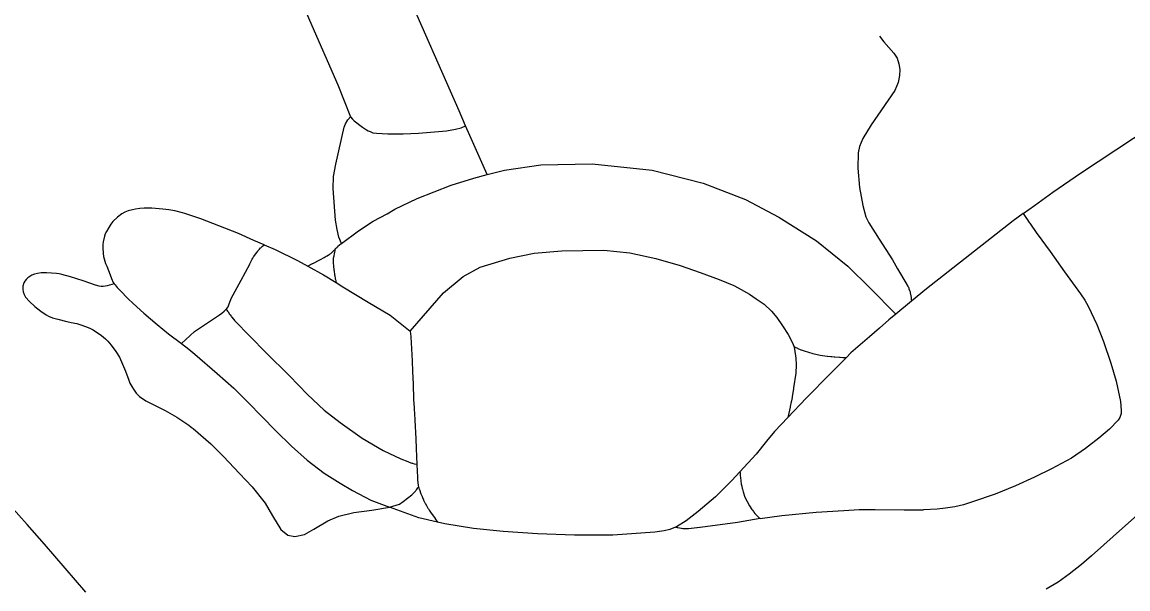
# Model space of a CAD drawing. Extents: x -19 to 366, y -4 to 359.
# Drawn here: x 153.543 to 154.044, y 193.126 to 193.383 of the extents above; entities that cross this region are included whole.
import ezdxf

# ---------------------------------------------------------------- set-up
doc = ezdxf.new("R2010")
doc.units = 0
doc.layers.add('R_Striping', color=7, linetype='Continuous')
doc.layers.add('Sheet Fence', color=7, linetype='Continuous')

msp = doc.modelspace()

# ---------------------------------------------------------------- linework, layer by layer
at = {"layer": 'R_Striping'}
for points in [[(153.74379, 193.33553), (153.74086, 193.34226), (153.71628, 193.39835), (153.71422, 193.40324), (153.71304, 193.40449), (153.71222, 193.40523), (153.71107, 193.40562), (153.70946, 193.40567), (153.70738, 193.4053), (153.67792, 193.39255), (153.67062, 193.38898)], [(153.67062, 193.38898), (153.6731, 193.38338), (153.68589, 193.35415), (153.69166, 193.33958)], [(153.93154, 193.37609), (153.93349, 193.37363), (153.93793, 193.36844), (153.93947, 193.36612), (153.94028, 193.36366), (153.94074, 193.36107), (153.9406, 193.35839), (153.93999, 193.35521), (153.93842, 193.35147), (153.92777, 193.33594), (153.92391, 193.32979), (153.92241, 193.32614), (153.92183, 193.32327), (153.92166, 193.31625), (153.92249, 193.30763), (153.92387, 193.29933), (153.9253, 193.2943), (153.92664, 193.29151), (153.93131, 193.28418), (153.93733, 193.27471), (153.9397, 193.27071)], [(153.6875, 193.28221), (153.68633, 193.285), (153.68558, 193.28848), (153.68486, 193.29273), (153.68384, 193.3071), (153.68392, 193.31247), (153.68503, 193.31818), (153.68881, 193.33497), (153.68936, 193.33647), (153.69044, 193.3382), (153.69166, 193.33958)], [(153.69166, 193.33958), (153.69254, 193.33849), (153.69325, 193.33772), (153.69703, 193.33495), (153.69884, 193.33366), (153.69962, 193.33319), (153.7005, 193.33289), (153.70182, 193.33241), (153.70337, 193.33216), (153.70854, 193.33191), (153.71545, 193.33188), (153.72253, 193.33215), (153.73523, 193.33332), (153.73922, 193.33399), (153.74175, 193.33463), (153.74379, 193.33553)], [(153.75366, 193.3134), (153.74567, 193.33113), (153.74379, 193.33553)], [(154.00172, 193.29944), (154.01013, 193.30549), (154.02262, 193.31404), (154.05469, 193.33519)], [(153.75366, 193.3134), (153.76149, 193.31539), (153.77788, 193.31788), (153.80124, 193.31829), (153.82844, 193.31543), (153.85152, 193.30946), (153.87078, 193.30212), (153.8858, 193.29407), (153.90287, 193.28334), (153.91716, 193.27184), (153.92731, 193.26188), (153.93885, 193.25009)], [(153.6875, 193.28221), (153.69522, 193.28794), (153.70198, 193.29224), (153.7082, 193.29562), (153.71178, 193.29773), (153.7219, 193.3025), (153.7373, 193.30858), (153.74755, 193.31184), (153.75366, 193.3134)], [(153.65247, 193.28156), (153.64776, 193.2836), (153.64078, 193.28673), (153.63186, 193.29025), (153.62374, 193.29342), (153.61652, 193.29575), (153.61549, 193.29601), (153.61194, 193.29691), (153.60927, 193.29749), (153.6066, 193.29778), (153.60162, 193.29815), (153.59814, 193.29818), (153.59608, 193.29803), (153.59412, 193.29773), (153.59276, 193.29747), (153.59085, 193.29697), (153.58936, 193.2964), (153.58798, 193.29561), (153.58597, 193.29414), (153.58394, 193.2922), (153.58294, 193.29096), (153.58199, 193.28944), (153.58095, 193.28761), (153.58046, 193.28657), (153.58012, 193.28546), (153.57946, 193.28286), (153.57935, 193.2817), (153.5793, 193.28013), (153.57945, 193.27767), (153.57965, 193.27634), (153.58058, 193.27311), (153.58107, 193.27182), (153.58272, 193.26795), (153.58325, 193.26628), (153.58401, 193.26453), (153.58448, 193.26391)], [(153.99666, 193.2958), (154.00172, 193.29944)], [(153.99666, 193.2958), (153.9921, 193.29251), (153.95276, 193.26169), (153.94594, 193.25601)], [(153.99666, 193.2958), (153.99813, 193.29357), (153.99823, 193.29341), (153.99939, 193.29168), (153.99961, 193.29137), (154.00286, 193.28671), (154.00298, 193.28655), (154.00886, 193.27855), (154.01541, 193.26936), (154.02257, 193.25936), (154.02467, 193.25644), (154.02608, 193.25376), (154.02998, 193.24541), (154.03307, 193.23771), (154.03644, 193.22799), (154.03884, 193.21983), (154.04078, 193.21047), (154.04109, 193.20647), (154.04108, 193.20514), (154.04048, 193.20327), (154.03973, 193.20211), (154.03578, 193.19796), (154.031, 193.19384), (154.02489, 193.18923), (154.01853, 193.18489), (154.00948, 193.18001), (154.00171, 193.17623), (153.99316, 193.17235), (153.98389, 193.1686), (153.97374, 193.16498), (153.96961, 193.16373), (153.96559, 193.16284), (153.96139, 193.16224), (153.95766, 193.1618), (153.95152, 193.1614)], [(153.63527, 193.25242), (153.63559, 193.25274), (153.63611, 193.25346), (153.63651, 193.25433), (153.63756, 193.25727), (153.64205, 193.26561), (153.64598, 193.27273), (153.64605, 193.2729), (153.64658, 193.27413), (153.64674, 193.27447), (153.64689, 193.27481), (153.64707, 193.27514), (153.64727, 193.27546), (153.64768, 193.2761), (153.6478, 193.27626), (153.64897, 193.27797), (153.64909, 193.27813), (153.64954, 193.27873), (153.6498, 193.27902), (153.65016, 193.27945), (153.6503, 193.27959), (153.65083, 193.28014), (153.65097, 193.28027), (153.65122, 193.28053), (153.65166, 193.2809), (153.6518, 193.28102), (153.65247, 193.28156)], [(153.65247, 193.28156), (153.65746, 193.27939), (153.66765, 193.27441), (153.67225, 193.27191)], [(153.6875, 193.28221), (153.68736, 193.28208), (153.68596, 193.2808), (153.68568, 193.28054), (153.68474, 193.27961), (153.6846, 193.27946)], [(153.6846, 193.27946), (153.68435, 193.27921), (153.68407, 193.27894), (153.68379, 193.27868), (153.68266, 193.27766), (153.68252, 193.27753), (153.68225, 193.27729), (153.68195, 193.27706), (153.68162, 193.27685), (153.68099, 193.27645), (153.68064, 193.27626), (153.67967, 193.27571), (153.6795, 193.27562), (153.67782, 193.27474), (153.67764, 193.27466), (153.67444, 193.27301), (153.67428, 193.27293), (153.67225, 193.27191)], [(153.6846, 193.27946), (153.68454, 193.27911), (153.68431, 193.27799), (153.68429, 193.2778), (153.68401, 193.27631), (153.68396, 193.27612), (153.68384, 193.27537), (153.68381, 193.275), (153.68375, 193.27463), (153.68371, 193.27425), (153.68372, 193.27387), (153.68374, 193.2733), (153.68375, 193.27311), (153.68385, 193.27216), (153.68388, 193.27198), (153.68412, 193.2701), (153.68415, 193.26991), (153.68445, 193.26785), (153.68448, 193.26766), (153.68474, 193.26616), (153.68479, 193.26579), (153.68493, 193.26524), (153.68498, 193.26506), (153.68514, 193.26447)], [(153.7187, 193.24247), (153.73383, 193.25978), (153.74273, 193.26721), (153.75037, 193.27138), (153.76386, 193.27559), (153.77484, 193.27775), (153.78743, 193.2789), (153.80644, 193.27908), (153.81822, 193.27797), (153.83007, 193.2754), (153.84113, 193.27215), (153.85017, 193.26904), (153.85873, 193.26579), (153.86544, 193.26313), (153.86748, 193.26204), (153.87255, 193.25913), (153.87559, 193.25705), (153.87926, 193.25463), (153.88258, 193.25154), (153.88494, 193.24868), (153.88756, 193.24481), (153.8901, 193.24086), (153.89171, 193.23775), (153.89241, 193.23631), (153.89262, 193.23556)], [(153.67225, 193.27191), (153.67945, 193.268), (153.68514, 193.26447)], [(153.58448, 193.26391), (153.58131, 193.26305), (153.57945, 193.26267), (153.57857, 193.26268), (153.57762, 193.26287), (153.57595, 193.26332), (153.57035, 193.2652), (153.56463, 193.267), (153.56079, 193.26811), (153.55948, 193.26845), (153.55829, 193.2686), (153.55385, 193.26884), (153.55134, 193.2688), (153.54967, 193.26856), (153.54828, 193.26821), (153.5472, 193.26781), (153.54583, 193.26698), (153.54525, 193.26655), (153.54454, 193.26592), (153.54397, 193.26511), (153.54354, 193.26428), (153.54309, 193.26284), (153.54308, 193.26152), (153.54326, 193.26031), (153.5437, 193.25904), (153.5443, 193.25787), (153.54602, 193.25581), (153.54855, 193.25354), (153.55115, 193.25145), (153.55359, 193.24979), (153.55475, 193.24915), (153.55645, 193.24851), (153.55891, 193.24781), (153.56294, 193.2468), (153.56504, 193.24636), (153.56747, 193.24583), (153.5694, 193.24529), (153.57146, 193.24461), (153.5735, 193.24373), (153.57497, 193.24303), (153.57878, 193.24052), (153.58054, 193.23893), (153.58156, 193.23784), (153.58313, 193.23609), (153.5853, 193.23326), (153.58685, 193.23071), (153.58955, 193.22424), (153.59107, 193.22017), (153.59161, 193.21881), (153.59243, 193.2173), (153.59323, 193.21606), (153.59449, 193.21437), (153.59512, 193.21364), (153.59602, 193.21285), (153.59888, 193.21085), (153.60249, 193.20908), (153.60754, 193.20651), (153.61289, 193.20341), (153.6183, 193.19974), (153.61942, 193.1989), (153.62026, 193.19828), (153.62826, 193.19131), (153.63398, 193.18553), (153.64129, 193.17797), (153.64706, 193.17186), (153.65287, 193.16444), (153.65628, 193.15873), (153.66003, 193.15246), (153.66327, 193.14994), (153.66644, 193.14932), (153.67084, 193.15027), (153.67499, 193.15263), (153.68129, 193.15648), (153.68634, 193.15862), (153.69319, 193.16019), (153.7013, 193.16133), (153.70934, 193.16269)], [(153.9397, 193.27071), (153.94386, 193.26363), (153.94394, 193.26347), (153.94431, 193.2628), (153.94441, 193.26263), (153.94459, 193.2623), (153.94474, 193.26196), (153.94487, 193.26161), (153.94513, 193.26089), (153.94518, 193.26071), (153.94539, 193.25997), (153.94542, 193.25979), (153.94561, 193.25905), (153.94567, 193.25868), (153.94573, 193.2583), (153.94579, 193.25793), (153.94586, 193.25698), (153.94589, 193.25679), (153.94594, 193.25601)], [(153.58448, 193.26391), (153.58485, 193.2634), (153.58585, 193.26224), (153.58713, 193.26091), (153.59082, 193.25711), (153.59304, 193.25497), (153.59795, 193.25051), (153.60391, 193.24547), (153.60917, 193.24127), (153.61501, 193.23677)], [(153.68514, 193.26447), (153.68818, 193.26258), (153.6996, 193.25552), (153.70965, 193.24961), (153.7187, 193.24247)], [(153.62096, 193.24229), (153.62672, 193.24622), (153.63225, 193.24977), (153.63329, 193.25062), (153.63428, 193.25143), (153.63527, 193.25242)], [(153.63527, 193.25242), (153.63544, 193.25216), (153.63599, 193.25138), (153.63611, 193.25122), (153.63683, 193.25012), (153.63705, 193.24981), (153.6375, 193.2492), (153.63774, 193.2489), (153.63858, 193.24788), (153.6387, 193.24774), (153.63907, 193.2473), (153.65331, 193.23273), (153.66403, 193.22212), (153.67216, 193.21378), (153.67974, 193.20659), (153.68688, 193.20097), (153.69685, 193.19388), (153.70646, 193.18838), (153.71446, 193.18455), (153.71763, 193.18327), (153.71798, 193.18313), (153.71906, 193.18275), (153.71942, 193.18263), (153.71978, 193.18252), (153.72052, 193.18234), (153.72071, 193.1823), (153.72174, 193.18207)], [(153.94594, 193.25601), (153.93885, 193.25009)], [(153.93885, 193.25009), (153.93573, 193.24749), (153.93153, 193.24382)], [(153.62096, 193.24229), (153.61501, 193.23677)], [(153.7187, 193.24247), (153.71896, 193.24), (153.71897, 193.23982), (153.71955, 193.22903), (153.71958, 193.22865), (153.71978, 193.22448), (153.71979, 193.22411), (153.72001, 193.21842), (153.72001, 193.21823), (153.72025, 193.21179), (153.72026, 193.21142), (153.72045, 193.20763), (153.72046, 193.20725), (153.72075, 193.20233), (153.72076, 193.20214), (153.72125, 193.19363), (153.72128, 193.19325), (153.72147, 193.18947), (153.72148, 193.18909), (153.7216, 193.18568), (153.72161, 193.18549), (153.72174, 193.18207)], [(153.93153, 193.24382), (153.92693, 193.23979), (153.91848, 193.23254), (153.91634, 193.2304)], [(153.61501, 193.23677), (153.61836, 193.23421), (153.621, 193.23204), (153.63121, 193.22329), (153.63878, 193.21654), (153.64518, 193.21012), (153.65143, 193.20369), (153.65783, 193.1973), (153.66484, 193.19028), (153.67197, 193.18394), (153.67965, 193.17812), (153.68687, 193.17352), (153.69253, 193.17014), (153.70086, 193.16579), (153.70934, 193.16269)], [(153.89262, 193.23556), (153.89302, 193.2342), (153.89359, 193.23024), (153.89375, 193.22709), (153.89353, 193.22343), (153.89257, 193.21679), (153.89253, 193.2166), (153.89251, 193.21641), (153.89189, 193.21267), (153.89183, 193.2123), (153.89154, 193.21081), (153.89146, 193.21044), (153.891, 193.20821), (153.89096, 193.20803), (153.88994, 193.20329)], [(153.89262, 193.23556), (153.89294, 193.23537), (153.89327, 193.23519), (153.89428, 193.23466), (153.89445, 193.23458), (153.89479, 193.23442), (153.89515, 193.23427), (153.89587, 193.234), (153.89604, 193.23394), (153.89728, 193.23351), (153.90122, 193.2323), (153.90461, 193.23147), (153.90775, 193.23111), (153.90794, 193.23108), (153.90944, 193.23091), (153.90982, 193.23087), (153.91093, 193.23077), (153.91131, 193.23074), (153.9134, 193.2306), (153.91359, 193.23059), (153.91492, 193.23052), (153.91511, 193.23052), (153.91587, 193.2305), (153.91634, 193.2304)], [(153.91634, 193.2304), (153.90926, 193.22328), (153.89823, 193.21207), (153.88994, 193.20329)], [(153.88994, 193.20329), (153.88388, 193.19687), (153.88032, 193.19253)], [(153.88032, 193.19253), (153.87556, 193.18672), (153.86818, 193.17863)], [(153.72174, 193.18207), (153.72175, 193.1817), (153.72184, 193.17924), (153.72185, 193.17905), (153.72196, 193.17601), (153.72197, 193.17581), (153.72202, 193.17506), (153.72205, 193.17468), (153.72212, 193.17393), (153.72218, 193.17355), (153.7223, 193.17281), (153.72238, 193.17244), (153.7224, 193.1718)], [(153.86818, 193.17863), (153.8646, 193.17473), (153.86423, 193.17438), (153.8571, 193.16739), (153.84929, 193.16074), (153.84381, 193.15649), (153.83951, 193.15376), (153.83906, 193.15359)], [(153.86818, 193.17863), (153.86829, 193.17813), (153.86832, 193.17776), (153.86836, 193.17738), (153.86837, 193.17719), (153.8686, 193.17473), (153.86866, 193.17436), (153.86881, 193.17323), (153.86884, 193.17305), (153.86901, 193.17211), (153.86904, 193.17193), (153.86921, 193.17118), (153.86931, 193.17082), (153.86971, 193.16955), (153.87046, 193.16717), (153.8725, 193.1633), (153.87366, 193.16156), (153.87386, 193.16125), (153.87431, 193.16064), (153.87455, 193.16035), (153.87504, 193.15978), (153.87519, 193.15964), (153.87627, 193.15845), (153.87641, 193.15832), (153.8768, 193.15791), (153.87707, 193.15766), (153.87741, 193.15747)], [(153.70934, 193.16269), (153.71234, 193.16353), (153.7138, 193.16406), (153.71549, 193.16517), (153.71942, 193.16827), (153.71956, 193.16841), (153.72051, 193.16934), (153.72078, 193.16961), (153.72103, 193.16989), (153.72126, 193.17019), (153.72149, 193.17049), (153.72215, 193.17143), (153.72226, 193.17158), (153.7224, 193.1718)], [(153.7224, 193.1718), (153.7226, 193.17152), (153.72265, 193.17134), (153.72281, 193.17079), (153.72286, 193.1706), (153.72315, 193.1697), (153.72322, 193.16952), (153.72356, 193.16863), (153.72363, 193.16845), (153.72407, 193.16741), (153.72422, 193.16706), (153.72468, 193.16603), (153.72478, 193.16585), (153.72536, 193.16467), (153.72546, 193.1645), (153.72609, 193.16332), (153.72619, 193.16316), (153.72674, 193.16217), (153.72693, 193.16184), (153.72733, 193.1612), (153.72753, 193.16089), (153.72818, 193.15995), (153.7283, 193.1598), (153.72998, 193.1575), (153.73008, 193.15734), (153.73114, 193.15581)], [(153.57163, 193.12405), (153.55294, 193.14583), (153.54502, 193.15472), (153.53742, 193.16321)], [(153.73114, 193.15581), (153.7226, 193.15785), (153.70934, 193.16269)], [(153.87741, 193.15747), (153.88727, 193.15889), (153.90279, 193.16029), (153.91533, 193.16119), (153.92231, 193.16156), (153.92951, 193.16157), (153.94264, 193.16136), (153.95123, 193.16138), (153.95152, 193.1614)], [(154.05095, 193.16125), (154.04308, 193.15427), (154.02762, 193.14062), (154.02307, 193.13664), (154.01754, 193.13226), (154.01244, 193.12867), (154.00711, 193.12544)], [(153.87741, 193.15747), (153.86716, 193.15573), (153.8502, 193.15343), (153.85001, 193.15341), (153.84888, 193.15328), (153.84869, 193.15325), (153.84624, 193.15295), (153.84605, 193.15292), (153.84491, 193.15281), (153.84456, 193.15279), (153.8438, 193.15275), (153.84342, 193.15274), (153.84304, 193.15274), (153.84266, 193.15277), (153.84228, 193.15281), (153.84174, 193.1529), (153.84155, 193.15294), (153.84005, 193.15325), (153.83985, 193.15328), (153.8395, 193.15336), (153.83931, 193.15341), (153.83906, 193.15359)], [(153.83906, 193.15359), (153.83644, 193.15253), (153.83379, 193.15188), (153.82966, 193.15132), (153.81052, 193.14992), (153.79325, 193.14991), (153.77637, 193.15058), (153.76078, 193.15163), (153.74733, 193.15298), (153.73436, 193.15504), (153.73114, 193.15581)]]:
    msp.add_lwpolyline(points, dxfattribs=at)
at = {"layer": 'Sheet Fence'}
for points in [[(156.50946, 189.3937), (156.44759, 191.65634), (156.2114, 200.27623), (155.97446, 208.89626), (155.73678, 217.51643), (155.49836, 226.13674), (155.2592, 234.75719), (155.01929, 243.37778), (154.77865, 251.9985), (154.53727, 260.61937), (154.29515, 269.24038), (154.0523, 277.86152), (153.80871, 286.48281), (153.56438, 295.10424), (153.31933, 303.72581), (153.07354, 312.34752), (152.82702, 320.96938), (152.57978, 329.59137), (152.3318, 338.21351), (152.0831, 346.83579)], [(154.11585, 1.87092), (153.9063, 10.48743), (153.69602, 19.10409), (153.48501, 27.72087), (153.27327, 36.3378), (153.0608, 44.95486), (152.84759, 53.57206), (152.63366, 62.1894), (152.419, 70.80688), (152.20362, 79.42449), (151.98751, 88.04225), (151.77068, 96.66014), (151.55312, 105.27817), (151.33484, 113.89634), (151.11584, 122.51465), (150.89612, 131.13311), (150.67568, 139.7517), (150.45452, 148.37043), (150.23264, 156.98931), (150.01005, 165.60832), (149.78674, 174.22748), (149.56272, 182.84677), (149.33799, 191.46621), (149.11254, 200.0858), (148.88638, 208.70552), (148.65952, 217.32539), (148.43194, 225.9454), (148.20366, 234.56555), (147.97466, 243.18584), (147.74497, 251.80628), (147.51457, 260.42687), (147.28346, 269.04759), (147.05165, 277.66846), (146.81914, 286.28948), (146.58593, 294.91064), (146.35202, 303.53194), (146.11742, 312.15339), (145.88211, 320.77499), (145.64611, 329.39673), (145.40941, 338.01861), (145.17202, 346.64065)], [(0, 189.51617), (7.11214, 189.52059), (14.22427, 189.53386), (21.33637, 189.55597), (28.44845, 189.58693), (35.56048, 189.62672), (42.67245, 189.67537), (49.78436, 189.73285), (56.89619, 189.79918), (64.00793, 189.87436), (71.11958, 189.95838), (78.23111, 190.05124), (85.34253, 190.15294), (92.45381, 190.26349), (99.56495, 190.38288), (106.67593, 190.51112), (113.78675, 190.6482), (120.89739, 190.79412), (128.00785, 190.94888), (135.11811, 191.11248), (142.22816, 191.28493), (149.33799, 191.46621), (156.44759, 191.65634), (163.55694, 191.85531), (170.66605, 192.06312), (177.77489, 192.27977), (184.88345, 192.50526), (191.99173, 192.73959), (199.09971, 192.98276), (206.20739, 193.23477), (213.31474, 193.49561), (220.42177, 193.7653), (227.52845, 194.04382), (234.63479, 194.33118), (241.74076, 194.62738), (248.84635, 194.93241), (255.95157, 195.24628), (263.05638, 195.56898), (270.16079, 195.90052), (277.26478, 196.24089), (284.36834, 196.5901), (291.47147, 196.94814), (298.57414, 197.31501), (305.67635, 197.69072), (312.77809, 198.07525), (319.87934, 198.46862), (326.9801, 198.87082), (334.08035, 199.28185), (341.18009, 199.7017)]]:
    msp.add_spline(points, degree=3, dxfattribs=at)

doc.saveas('drawing.dxf')
